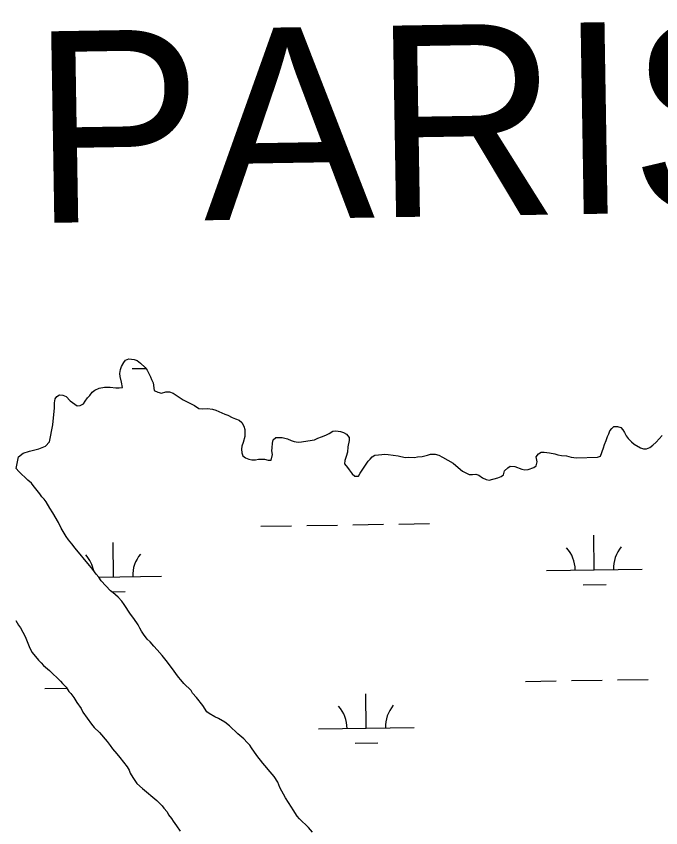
# Model space of a CAD drawing. Extents: x 3807117 to 3845308, y 337856 to 363736.
# Drawn here: x 3835153 to 3835826, y 359760 to 360607 of the extents above; entities that cross this region are included whole.
import ezdxf

# ---------------------------------------------------------------- set-up
doc = ezdxf.new("R2010")
doc.units = 0
for name, color, linetype in [('V-TOPO-GNAM-IDEN', 7, 'Continuous'), ('V-TOPO-SHOR', 7, 'Continuous'), ('V-WETL-SWMP', 7, 'Continuous')]:
    doc.layers.add(name, color=color, linetype=linetype)

msp = doc.modelspace()

# ---------------------------------------------------------------- linework, layer by layer
at = {"layer": 'V-TOPO-SHOR'}
for p, q in [((3835152.64, 359976.25), (3835155.48, 359971.25)), ((3835155.48, 359971.25), (3835157.49, 359968.57)), ((3835157.49, 359968.57), (3835162.37, 359959.71)), ((3835162.37, 359959.71), (3835166.5, 359949.28)), ((3835166.5, 359949.28), (3835168.15, 359945.42)), ((3835168.15, 359945.42), (3835169.77, 359942.73)), ((3835169.77, 359942.73), (3835176.19, 359934.69)), ((3835176.19, 359934.69), (3835178.97, 359932.03)), ((3835178.97, 359932.03), (3835181.37, 359929.36)), ((3835181.37, 359929.36), (3835187.73, 359924.04)), ((3835187.73, 359924.04), (3835199.28, 359913)), ((3835199.28, 359913), (3835201.29, 359910.32)), ((3835201.29, 359910.32), (3835205.27, 359906.51)), ((3835205.27, 359906.51), (3835208.1, 359902.29)), ((3835208.1, 359902.29), (3835210.1, 359900)), ((3835210.1, 359900), (3835213.31, 359895.78)), ((3835213.31, 359895.78), (3835216.15, 359890.78)), ((3835216.15, 359890.78), (3835220.98, 359884.26)), ((3835220.98, 359884.26), (3835222.62, 359880.4)), ((3835222.62, 359880.4), (3835231.47, 359868.13)), ((3835231.47, 359868.13), (3835234.28, 359864.69)), ((3835234.28, 359864.69), (3835239.86, 359859.36)), ((3835239.86, 359859.36), (3835247.87, 359849.8)), ((3835247.87, 359849.8), (3835251.08, 359845.58)), ((3835251.08, 359845.58), (3835253.5, 359842.13)), ((3835253.5, 359842.13), (3835257.9, 359837.16)), ((3835257.9, 359837.16), (3835261.1, 359833.34)), ((3835261.1, 359833.34), (3835268.73, 359823.38)), ((3835268.73, 359823.38), (3835270.76, 359819.92)), ((3835270.76, 359819.92), (3835272, 359816.83)), ((3835272, 359816.83), (3835274.83, 359812.21)), ((3835274.83, 359812.21), (3835278.87, 359806.07)), ((3835278.87, 359806.07), (3835284.83, 359800.75)), ((3835284.83, 359800.75), (3835299.93, 359788.23)), ((3835299.93, 359788.23), (3835305.5, 359782.9)), ((3835305.5, 359782.9), (3835307.12, 359780.21)), ((3835307.12, 359780.21), (3835310.72, 359776.39)), ((3835310.72, 359776.39), (3835311.96, 359773.3)), ((3835311.96, 359773.3), (3835315.16, 359769.48)), ((3835315.16, 359769.48), (3835316.78, 359766.78)), ((3835316.78, 359766.78), (3835320.4, 359761.8)), ((3835320.4, 359761.8), (3835324.03, 359756.43))]:
    msp.add_line(p, q, dxfattribs=at)
for points in [[(3835153.09, 360134.85), (3835155.29, 360147.16), (3835160.45, 360151), (3835167.06, 360152.97), (3835176.49, 360155.44), (3835183.56, 360158.36), (3835187.77, 360162.67), (3835191.35, 360180.69), (3835193.04, 360198.22), (3835192.92, 360203.67), (3835193.61, 360207.58), (3835195.49, 360210.35), (3835198.19, 360211.97), (3835201.7, 360211.66), (3835205.24, 360210.18), (3835209.24, 360205.6), (3835216.77, 360200.31), (3835219.87, 360200.77), (3835223.35, 360202.41), (3835224.84, 360205.17), (3835227.49, 360208.74), (3835229.77, 360211.13), (3835232.42, 360214.7), (3835235.1, 360216.71), (3835239.73, 360218.76), (3835245.16, 360220.05), (3835251.01, 360219.79), (3835256.87, 360219.15), (3835260.38, 360219.23), (3835263.88, 360219.7), (3835262.97, 360225.13), (3835261.67, 360230.95), (3835261.21, 360234.06), (3835261.89, 360238.36), (3835262.99, 360241.5), (3835265.23, 360245.84), (3835267.13, 360248.22), (3835270.61, 360249.47), (3835276.08, 360248.81), (3835279.22, 360247.72), (3835282.79, 360245.07), (3835287.57, 360240.5), (3835289.58, 360237.82), (3835293.24, 360230.88), (3835294.09, 360227.79), (3835296.12, 360224.32), (3835297.07, 360216.55), (3835301.01, 360214.69), (3835304.54, 360213.6), (3835309.19, 360214.88), (3835313.09, 360214.96), (3835317.02, 360213.49), (3835327.31, 360206.71), (3835339.13, 360200.74), (3835343.49, 360197.73), (3835347.39, 360197.42), (3835352.85, 360197.55), (3835357.93, 360196.88), (3835361.46, 360195.79), (3835370.91, 360191.72), (3835374.05, 360190.62), (3835378.39, 360188.38), (3835381.93, 360186.9), (3835385.86, 360185.43), (3835388.64, 360183.16), (3835390.67, 360179.31), (3835391.53, 360175.82), (3835391.7, 360168.42), (3835389.89, 360162.14), (3835388.42, 360158.21), (3835388.1, 360155.09), (3835388.58, 360151.2), (3835389.43, 360148.1), (3835392.2, 360146.21), (3835395.74, 360144.73), (3835398.88, 360144.03), (3835402.77, 360144.11), (3835405.88, 360144.58), (3835412.11, 360144.72), (3835416.03, 360143.64), (3835419.15, 360143.71)], [(3835419.15, 360143.71), (3835420.58, 360149.58), (3835419.71, 360153.46), (3835420.03, 360156.59), (3835420.7, 360161.28), (3835421.4, 360164.8), (3835424.07, 360167.2), (3835430.7, 360167.35), (3835436.18, 360165.92), (3835440.12, 360164.06), (3835443.26, 360163.35), (3835447.17, 360162.66), (3835450.68, 360162.74), (3835457.27, 360164.05), (3835464.27, 360164.99), (3835467.74, 360166.63), (3835471.6, 360167.89), (3835476.23, 360169.94), (3835479.71, 360171.58), (3835483.55, 360174), (3835486.66, 360174.46), (3835491.35, 360173.79), (3835494.49, 360172.69), (3835497.65, 360170.82), (3835500.46, 360167.37), (3835500.53, 360164.26), (3835499.12, 360157.6), (3835498.85, 360152.14), (3835497.4, 360147.43), (3835495.93, 360143.49), (3835495.62, 360139.98), (3835498.83, 360136.16), (3835500.44, 360133.46), (3835503.66, 360129.25), (3835506.44, 360126.98), (3835510.33, 360127.06), (3835512.21, 360130.22), (3835520.51, 360142.49), (3835522.4, 360144.87), (3835524.69, 360147.26), (3835527.38, 360148.88), (3835531.26, 360149.36), (3835534.77, 360149.44), (3835537.88, 360149.9), (3835541.39, 360149.59), (3835551.55, 360148.26), (3835559, 360146.48), (3835562.11, 360146.94), (3835568.75, 360146.31), (3835571.85, 360147.16), (3835576.9, 360147.67), (3835582.33, 360148.96), (3835585.43, 360149.81), (3835590.49, 360149.92), (3835594.02, 360148.83), (3835597.96, 360146.97), (3835603.49, 360143.59), (3835609.02, 360140.6), (3835614.19, 360136.04), (3835618.95, 360132.25), (3835621.71, 360130.75), (3835625.65, 360128.89), (3835629.17, 360128.58), (3835632.66, 360129.05), (3835635.81, 360127.95), (3835639.76, 360125.32), (3835643.7, 360123.46), (3835646.84, 360122.75), (3835655.74, 360125.29), (3835659.22, 360126.54), (3835661.51, 360128.54), (3835662.6, 360132.46), (3835666.03, 360135.65), (3835668.72, 360137.27), (3835673.41, 360136.99), (3835680.87, 360134.43), (3835684, 360133.72), (3835687.51, 360133.8), (3835693.31, 360135.88), (3835695.6, 360137.88), (3835696.68, 360141.8), (3835695.78, 360147.24), (3835698.04, 360150.41), (3835701.12, 360152.04), (3835704.24, 360152.11), (3835709.71, 360151.45), (3835715.19, 360150.41), (3835718.33, 360149.31), (3835722.25, 360148.62), (3835727.32, 360148.34), (3835732.42, 360146.9), (3835737.89, 360146.24), (3835759.7, 360146.74), (3835762.79, 360147.98), (3835766.11, 360156.63), (3835767.2, 360160.16), (3835768.67, 360164.09), (3835770.13, 360168.41), (3835771.62, 360171.17), (3835772.72, 360174.31), (3835774.62, 360176.69)], [(3835774.62, 360176.69), (3835776.91, 360178.7), (3835780.8, 360178.78), (3835783.95, 360177.68), (3835786.34, 360175.4), (3835787.96, 360172.71), (3835789.59, 360169.24), (3835791.61, 360166.17), (3835795.2, 360162.74), (3835797.98, 360160.47), (3835804.69, 360156.72), (3835807.83, 360155.62), (3835810.95, 360155.69), (3835814.43, 360156.94), (3835817.49, 360159.35), (3835820.92, 360162.54), (3835827.4, 360169.32)], [(3835239.31, 360021.47), (3835236.51, 360024.53), (3835232.89, 360029.51), (3835229.68, 360033.73), (3835214.46, 360051.7), (3835211.24, 360056.3), (3835207.63, 360060.51), (3835205.22, 360063.96), (3835199.95, 360072.81), (3835197.09, 360078.59), (3835191.41, 360088.59), (3835188.18, 360093.59), (3835184.13, 360100.12), (3835182.12, 360102.8), (3835179.73, 360105.48), (3835177.71, 360108.55), (3835170.88, 360117.36), (3835168.88, 360119.65), (3835165.31, 360122.69), (3835155.75, 360131.82), (3835153.09, 360134.85)], [(3835462.41, 359755.27), (3835458.01, 359760.24), (3835448.85, 359768.99), (3835446.44, 359772.06), (3835442.01, 359778.58), (3835440.39, 359781.27), (3835433.93, 359791.26), (3835428.23, 359802.04), (3835426.15, 359807.45), (3835422.13, 359813.21), (3835418.12, 359818.18), (3835412.51, 359824.68), (3835410.5, 359827.36), (3835404.09, 359835.4), (3835398.45, 359843.46), (3835396.83, 359846.15), (3835394.04, 359848.82), (3835390.45, 359852.63), (3835384.48, 359857.95), (3835375.72, 359866.33), (3835370.95, 359870.12), (3835364.24, 359873.86), (3835360.3, 359875.73), (3835354.38, 359879.1), (3835352, 359880.99), (3835347.96, 359887.53), (3835341.14, 359895.95), (3835337.14, 359900.53), (3835335.52, 359903.22), (3835327.95, 359910.46), (3835324.75, 359914.28), (3835322.35, 359916.96), (3835315.1, 359927.32), (3835309.48, 359934.59), (3835305.47, 359939.57), (3835300.26, 359945.69), (3835296.67, 359949.5), (3835292.67, 359954.09), (3835289.88, 359956.75), (3835285.86, 359962.12), (3835283.84, 359965.19), (3835282.21, 359968.27), (3835280.19, 359971.73), (3835275.75, 359978.26), (3835272.14, 359982.85), (3835265.68, 359992.84), (3835263.26, 359996.29), (3835259.27, 360000.49), (3835253.7, 360005.43), (3835251.32, 360007.33), (3835241.73, 360017.63), (3835239.31, 360021.47)]]:
    msp.add_lwpolyline(points, dxfattribs=at)
at = {"layer": 'V-WETL-SWMP'}
for p, q in [((3835273.93, 360239.28), (3835288.32, 360239.5)), ((3835408.41, 360074.78), (3835440.4, 360075.26)), ((3835456.4, 360075.5), (3835488.4, 360075.98)), ((3835504.4, 360076.22), (3835536.39, 360076.7)), ((3835552.39, 360076.94), (3835584.39, 360077.42)), ((3835756.44, 360029.25), (3835755.9, 360065.24)), ((3835254.59, 360021.73), (3835254.05, 360057.72)), ((3835706.45, 360028.5), (3835806.44, 360030)), ((3835239.28, 360021.5), (3835304.59, 360022.48)), ((3835744.68, 360013.64), (3835768.67, 360014)), ((3835252.65, 360006.27), (3835266.82, 360006.48)), ((3835152.64, 359976.25), (3835155.48, 359971.25)), ((3835155.48, 359971.25), (3835157.49, 359968.57)), ((3835157.49, 359968.57), (3835162.37, 359959.71)), ((3835162.37, 359959.71), (3835166.5, 359949.28)), ((3835166.5, 359949.28), (3835168.15, 359945.42)), ((3835168.15, 359945.42), (3835169.77, 359942.73)), ((3835169.77, 359942.73), (3835176.19, 359934.69)), ((3835176.19, 359934.69), (3835178.97, 359932.03)), ((3835178.97, 359932.03), (3835181.37, 359929.36)), ((3835181.37, 359929.36), (3835187.73, 359924.04)), ((3835187.73, 359924.04), (3835199.28, 359913)), ((3835199.28, 359913), (3835201.29, 359910.32)), ((3835201.29, 359910.32), (3835205.27, 359906.51)), ((3835684.77, 359912.73), (3835716.77, 359913.21)), ((3835732.77, 359913.45), (3835764.76, 359913.93)), ((3835780.76, 359914.17), (3835812.76, 359914.65)), ((3835182.92, 359905.21), (3835205.91, 359905.55)), ((3835205.27, 359906.51), (3835208.1, 359902.29)), ((3835208.1, 359902.29), (3835210.1, 359900)), ((3835210.1, 359900), (3835213.31, 359895.78)), ((3835213.31, 359895.78), (3835216.15, 359890.78)), ((3835518.42, 359863.8), (3835517.88, 359899.8)), ((3835216.15, 359890.78), (3835220.98, 359884.26)), ((3835220.98, 359884.26), (3835222.62, 359880.4)), ((3835222.62, 359880.4), (3835231.47, 359868.13)), ((3835231.47, 359868.13), (3835234.28, 359864.69)), ((3835234.28, 359864.69), (3835239.86, 359859.36)), ((3835239.86, 359859.36), (3835247.87, 359849.8)), ((3835468.43, 359863.05), (3835568.42, 359864.55)), ((3835247.87, 359849.8), (3835251.08, 359845.58)), ((3835251.08, 359845.58), (3835253.5, 359842.13)), ((3835253.5, 359842.13), (3835257.9, 359837.16)), ((3835506.66, 359848.19), (3835530.65, 359848.55)), ((3835257.9, 359837.16), (3835261.1, 359833.34)), ((3835261.1, 359833.34), (3835268.73, 359823.38)), ((3835268.73, 359823.38), (3835270.76, 359819.92)), ((3835270.76, 359819.92), (3835272, 359816.83)), ((3835272, 359816.83), (3835274.83, 359812.21)), ((3835274.83, 359812.21), (3835278.87, 359806.07)), ((3835278.87, 359806.07), (3835284.83, 359800.75)), ((3835284.83, 359800.75), (3835299.93, 359788.23)), ((3835299.93, 359788.23), (3835305.5, 359782.9)), ((3835305.5, 359782.9), (3835307.12, 359780.21)), ((3835307.12, 359780.21), (3835310.72, 359776.39)), ((3835310.72, 359776.39), (3835311.96, 359773.3)), ((3835311.96, 359773.3), (3835315.16, 359769.48)), ((3835315.16, 359769.48), (3835316.78, 359766.78)), ((3835316.78, 359766.78), (3835320.4, 359761.8)), ((3835320.4, 359761.8), (3835324.03, 359756.43))]:
    msp.add_line(p, q, dxfattribs=at)
for points in [[(3835239.31, 360021.47), (3835236.51, 360024.53), (3835232.89, 360029.51), (3835229.68, 360033.73), (3835214.46, 360051.7), (3835211.24, 360056.3), (3835207.63, 360060.51), (3835205.22, 360063.96), (3835199.95, 360072.81), (3835197.09, 360078.59), (3835191.41, 360088.59), (3835188.18, 360093.59), (3835184.13, 360100.12), (3835182.12, 360102.8), (3835179.73, 360105.48), (3835177.71, 360108.55), (3835170.88, 360117.36), (3835168.88, 360119.65), (3835165.31, 360122.69), (3835155.75, 360131.82), (3835153.09, 360134.85), (3835155.29, 360147.16), (3835160.45, 360151), (3835167.06, 360152.97), (3835176.49, 360155.44), (3835183.56, 360158.36), (3835187.77, 360162.67), (3835191.35, 360180.69), (3835193.04, 360198.22), (3835192.92, 360203.67), (3835193.61, 360207.58), (3835195.49, 360210.35), (3835198.19, 360211.97), (3835201.7, 360211.66), (3835205.24, 360210.18), (3835209.24, 360205.6), (3835216.77, 360200.31), (3835219.87, 360200.77), (3835223.35, 360202.41), (3835224.84, 360205.17), (3835227.49, 360208.74), (3835229.77, 360211.13), (3835232.42, 360214.7), (3835235.1, 360216.71), (3835239.73, 360218.76), (3835245.16, 360220.05), (3835251.01, 360219.79), (3835256.87, 360219.15), (3835260.38, 360219.23), (3835263.88, 360219.7), (3835262.97, 360225.13), (3835261.67, 360230.95), (3835261.21, 360234.06), (3835261.89, 360238.36), (3835262.99, 360241.5), (3835265.23, 360245.84), (3835267.13, 360248.22), (3835270.61, 360249.47), (3835276.08, 360248.81), (3835279.22, 360247.72), (3835282.79, 360245.07), (3835287.57, 360240.5), (3835289.58, 360237.82), (3835293.24, 360230.88), (3835294.09, 360227.79), (3835296.12, 360224.32), (3835297.07, 360216.55), (3835301.01, 360214.69), (3835304.54, 360213.6), (3835309.19, 360214.88), (3835313.09, 360214.96), (3835317.02, 360213.49), (3835327.31, 360206.71), (3835339.13, 360200.74), (3835343.49, 360197.73), (3835347.39, 360197.42), (3835352.85, 360197.55), (3835357.93, 360196.88), (3835361.46, 360195.79), (3835370.91, 360191.72), (3835374.05, 360190.62), (3835378.39, 360188.38), (3835381.93, 360186.9), (3835385.86, 360185.43), (3835388.64, 360183.16), (3835390.67, 360179.31), (3835391.53, 360175.82), (3835391.7, 360168.42), (3835389.89, 360162.14), (3835388.42, 360158.21), (3835388.1, 360155.09), (3835388.58, 360151.2), (3835389.43, 360148.1), (3835392.2, 360146.21), (3835395.74, 360144.73), (3835398.88, 360144.03), (3835402.77, 360144.11), (3835405.88, 360144.58), (3835412.11, 360144.72), (3835416.03, 360143.64), (3835419.15, 360143.71)], [(3835419.15, 360143.71), (3835420.58, 360149.58), (3835419.71, 360153.46), (3835420.03, 360156.59), (3835420.7, 360161.28), (3835421.4, 360164.8), (3835424.07, 360167.2), (3835430.7, 360167.35), (3835436.18, 360165.92), (3835440.12, 360164.06), (3835443.26, 360163.35), (3835447.17, 360162.66), (3835450.68, 360162.74), (3835457.27, 360164.05), (3835464.27, 360164.99), (3835467.74, 360166.63), (3835471.6, 360167.89), (3835476.23, 360169.94), (3835479.71, 360171.58), (3835483.55, 360174), (3835486.66, 360174.46), (3835491.35, 360173.79), (3835494.49, 360172.69), (3835497.65, 360170.82), (3835500.46, 360167.37), (3835500.53, 360164.26), (3835499.12, 360157.6), (3835498.85, 360152.14), (3835497.4, 360147.43), (3835495.93, 360143.49), (3835495.62, 360139.98), (3835498.83, 360136.16), (3835500.44, 360133.46), (3835503.66, 360129.25), (3835506.44, 360126.98), (3835510.33, 360127.06), (3835512.21, 360130.22), (3835520.51, 360142.49), (3835522.4, 360144.87), (3835524.69, 360147.26), (3835527.38, 360148.88), (3835531.26, 360149.36), (3835534.77, 360149.44), (3835537.88, 360149.9), (3835541.39, 360149.59), (3835551.55, 360148.26), (3835559, 360146.48), (3835562.11, 360146.94), (3835568.75, 360146.31), (3835571.85, 360147.16), (3835576.9, 360147.67), (3835582.33, 360148.96), (3835585.43, 360149.81), (3835590.49, 360149.92), (3835594.02, 360148.83), (3835597.96, 360146.97), (3835603.49, 360143.59), (3835609.02, 360140.6), (3835614.19, 360136.04), (3835618.95, 360132.25), (3835621.71, 360130.75), (3835625.65, 360128.89), (3835629.17, 360128.58), (3835632.66, 360129.05), (3835635.81, 360127.95), (3835639.76, 360125.32), (3835643.7, 360123.46), (3835646.84, 360122.75), (3835655.74, 360125.29), (3835659.22, 360126.54), (3835661.51, 360128.54), (3835662.6, 360132.46), (3835666.03, 360135.65), (3835668.72, 360137.27), (3835673.41, 360136.99), (3835680.87, 360134.43), (3835684, 360133.72), (3835687.51, 360133.8), (3835693.31, 360135.88), (3835695.6, 360137.88), (3835696.68, 360141.8), (3835695.78, 360147.24), (3835698.04, 360150.41), (3835701.12, 360152.04), (3835704.24, 360152.11), (3835709.71, 360151.45), (3835715.19, 360150.41), (3835718.33, 360149.31), (3835722.25, 360148.62), (3835727.32, 360148.34), (3835732.42, 360146.9), (3835737.89, 360146.24), (3835759.7, 360146.74), (3835762.79, 360147.98), (3835766.11, 360156.63), (3835767.2, 360160.16), (3835768.67, 360164.09), (3835770.13, 360168.41), (3835771.62, 360171.17), (3835772.72, 360174.31), (3835774.62, 360176.69)], [(3835774.62, 360176.69), (3835776.91, 360178.7), (3835780.8, 360178.78), (3835783.95, 360177.68), (3835786.34, 360175.4), (3835787.96, 360172.71), (3835789.59, 360169.24), (3835791.61, 360166.17), (3835795.2, 360162.74), (3835797.98, 360160.47), (3835804.69, 360156.72), (3835807.83, 360155.62), (3835810.95, 360155.69), (3835814.43, 360156.94), (3835817.49, 360159.35), (3835820.92, 360162.54), (3835827.4, 360169.32)], [(3835462.41, 359755.27), (3835458.01, 359760.24), (3835448.85, 359768.99), (3835446.44, 359772.06), (3835442.01, 359778.58), (3835440.39, 359781.27), (3835433.93, 359791.26), (3835428.23, 359802.04), (3835426.15, 359807.45), (3835422.13, 359813.21), (3835418.12, 359818.18), (3835412.51, 359824.68), (3835410.5, 359827.36), (3835404.09, 359835.4), (3835398.45, 359843.46), (3835396.83, 359846.15), (3835394.04, 359848.82), (3835390.45, 359852.63), (3835384.48, 359857.95), (3835375.72, 359866.33), (3835370.95, 359870.12), (3835364.24, 359873.86), (3835360.3, 359875.73), (3835354.38, 359879.1), (3835352, 359880.99), (3835347.96, 359887.53), (3835341.14, 359895.95), (3835337.14, 359900.53), (3835335.52, 359903.22), (3835327.95, 359910.46), (3835324.75, 359914.28), (3835322.35, 359916.96), (3835315.1, 359927.32), (3835309.48, 359934.59), (3835305.47, 359939.57), (3835300.26, 359945.69), (3835296.67, 359949.5), (3835292.67, 359954.09), (3835289.88, 359956.75), (3835285.86, 359962.12), (3835283.84, 359965.19), (3835282.21, 359968.27), (3835280.19, 359971.73), (3835275.75, 359978.26), (3835272.14, 359982.85), (3835265.68, 359992.84), (3835263.26, 359996.29), (3835259.27, 360000.49), (3835253.7, 360005.43), (3835251.32, 360007.33), (3835241.73, 360017.63), (3835239.31, 360021.47)]]:
    msp.add_lwpolyline(points, dxfattribs=at)
for centre, start, end in [((3835811.67, 360030.55), 140.08653, 181.63019), ((3835199.35, 360021.38), 10.89738, 41.63019), ((3835309.82, 360023.03), 140.08653, 181.63019), ((3835701.2, 360028.89), 0.08653, 41.63019), ((3835463.18, 359863.45), 0.08653, 41.63019), ((3835573.65, 359865.1), 140.08653, 181.63019)]:
    msp.add_arc(centre, 35.25, start, end, dxfattribs=at)

# ---------------------------------------------------------------- texts
at = {"layer": 'V-TOPO-GNAM-IDEN'}
msp.add_text('PARISH,', height=200, rotation=0.94624, dxfattribs=at).set_placement((3835170.89, 360391.21))

doc.saveas('drawing.dxf')
